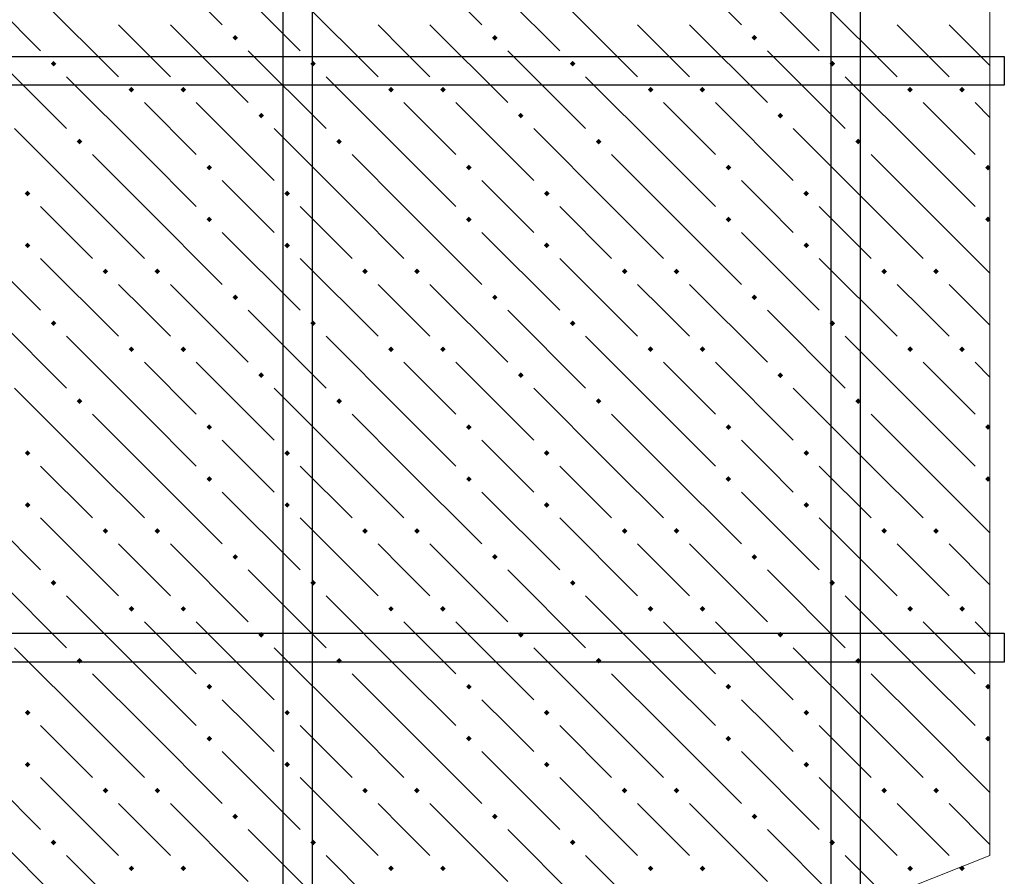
# Model space of a CAD drawing. Header units: millimetres. Extents: x 40580 to 1930067, y -240640 to 81020.
# Tile 452 of 656: x 1133009 to 1135285, y -189997 to -188017. Entities that reach past the tile are written whole.
import ezdxf

# ---------------------------------------------------------------- set-up
doc = ezdxf.new("R2010")
doc.units = ezdxf.units.MM
for name, color, linetype, lineweight in [('ЖБ Перекрытие верхний уровень', 7, 'Continuous', 35), ('Примечания', 7, 'Continuous', 13), ('Фоновоя арматура Х1', 52, 'Continuous', 25)]:
    doc.layers.add(name, color=color, linetype=linetype, lineweight=lineweight)

msp = doc.modelspace()

# ---------------------------------------------------------------- hatches: boundary and pattern name
at = {"layer": 'ЖБ Перекрытие верхний уровень', "linetype": 'Continuous', "lineweight": -3, "transparency": 33554687}
for points in [[(1133500.9, -188058.3), (1133507.4, -188051.8), (1133513.9, -188058.3), (1133507.4, -188064.8)], [(1134100.9, -188058.3), (1134107.4, -188051.8), (1134113.9, -188058.3), (1134107.4, -188064.8)], [(1134700.9, -188058.3), (1134707.4, -188051.8), (1134713.9, -188058.3), (1134707.4, -188064.8)], [(1133080.9, -188118.3), (1133087.4, -188111.8), (1133093.9, -188118.3), (1133087.4, -188124.8)], [(1133680.9, -188118.3), (1133687.4, -188111.8), (1133693.9, -188118.3), (1133687.4, -188124.8)], [(1134280.9, -188118.3), (1134287.4, -188111.8), (1134293.9, -188118.3), (1134287.4, -188124.8)], [(1134880.9, -188118.3), (1134887.4, -188111.8), (1134893.9, -188118.3), (1134887.4, -188124.8)], [(1133260.9, -188178.3), (1133267.4, -188171.8), (1133273.9, -188178.3), (1133267.4, -188184.8)], [(1133380.9, -188178.3), (1133387.4, -188171.8), (1133393.9, -188178.3), (1133387.4, -188184.8)], [(1133860.9, -188178.3), (1133867.4, -188171.8), (1133873.9, -188178.3), (1133867.4, -188184.8)], [(1133980.9, -188178.3), (1133987.4, -188171.8), (1133993.9, -188178.3), (1133987.4, -188184.8)], [(1134460.9, -188178.3), (1134467.4, -188171.8), (1134473.9, -188178.3), (1134467.4, -188184.8)], [(1134580.9, -188178.3), (1134587.4, -188171.8), (1134593.9, -188178.3), (1134587.4, -188184.8)], [(1135060.9, -188178.3), (1135067.4, -188171.8), (1135073.9, -188178.3), (1135067.4, -188184.8)], [(1135180.9, -188178.3), (1135187.4, -188171.8), (1135193.9, -188178.3), (1135187.4, -188184.8)], [(1133560.9, -188238.3), (1133567.4, -188231.8), (1133573.9, -188238.3), (1133567.4, -188244.8)], [(1134160.9, -188238.3), (1134167.4, -188231.8), (1134173.9, -188238.3), (1134167.4, -188244.8)], [(1134760.9, -188238.3), (1134767.4, -188231.8), (1134773.9, -188238.3), (1134767.4, -188244.8)], [(1133140.9, -188298.3), (1133147.4, -188291.8), (1133153.9, -188298.3), (1133147.4, -188304.8)], [(1133740.9, -188298.3), (1133747.4, -188291.8), (1133753.9, -188298.3), (1133747.4, -188304.8)], [(1134340.9, -188298.3), (1134347.4, -188291.8), (1134353.9, -188298.3), (1134347.4, -188304.8)], [(1134940.9, -188298.3), (1134947.4, -188291.8), (1134953.9, -188298.3), (1134947.4, -188304.8)], [(1133440.9, -188358.3), (1133447.4, -188351.8), (1133453.9, -188358.3), (1133447.4, -188364.8)], [(1134040.9, -188358.3), (1134047.4, -188351.8), (1134053.9, -188358.3), (1134047.4, -188364.8)], [(1134640.9, -188358.3), (1134647.4, -188351.8), (1134653.9, -188358.3), (1134647.4, -188364.8)], [(1135240.9, -188358.3), (1135247.4, -188351.8), (1135251.8, -188356.2), (1135251.8, -188360.4), (1135247.4, -188364.8)], [(1133020.9, -188418.3), (1133027.4, -188411.8), (1133033.9, -188418.3), (1133027.4, -188424.8)], [(1133620.9, -188418.3), (1133627.4, -188411.8), (1133633.9, -188418.3), (1133627.4, -188424.8)], [(1134220.9, -188418.3), (1134227.4, -188411.8), (1134233.9, -188418.3), (1134227.4, -188424.8)], [(1134820.9, -188418.3), (1134827.4, -188411.8), (1134833.9, -188418.3), (1134827.4, -188424.8)], [(1133440.9, -188478.3), (1133447.4, -188471.8), (1133453.9, -188478.3), (1133447.4, -188484.8)], [(1134040.9, -188478.3), (1134047.4, -188471.8), (1134053.9, -188478.3), (1134047.4, -188484.8)], [(1134640.9, -188478.3), (1134647.4, -188471.8), (1134653.9, -188478.3), (1134647.4, -188484.8)], [(1135240.9, -188478.3), (1135247.4, -188471.8), (1135251.8, -188476.2), (1135251.8, -188480.4), (1135247.4, -188484.8)], [(1133020.9, -188538.3), (1133027.4, -188531.8), (1133033.9, -188538.3), (1133027.4, -188544.8)], [(1133620.9, -188538.3), (1133627.4, -188531.8), (1133633.9, -188538.3), (1133627.4, -188544.8)], [(1134220.9, -188538.3), (1134227.4, -188531.8), (1134233.9, -188538.3), (1134227.4, -188544.8)], [(1134820.9, -188538.3), (1134827.4, -188531.8), (1134833.9, -188538.3), (1134827.4, -188544.8)], [(1133200.9, -188598.3), (1133207.4, -188591.8), (1133213.9, -188598.3), (1133207.4, -188604.8)], [(1133320.9, -188598.3), (1133327.4, -188591.8), (1133333.9, -188598.3), (1133327.4, -188604.8)], [(1133800.9, -188598.3), (1133807.4, -188591.8), (1133813.9, -188598.3), (1133807.4, -188604.8)], [(1133920.9, -188598.3), (1133927.4, -188591.8), (1133933.9, -188598.3), (1133927.4, -188604.8)], [(1134400.9, -188598.3), (1134407.4, -188591.8), (1134413.9, -188598.3), (1134407.4, -188604.8)], [(1134520.9, -188598.3), (1134527.4, -188591.8), (1134533.9, -188598.3), (1134527.4, -188604.8)], [(1135000.9, -188598.3), (1135007.4, -188591.8), (1135013.9, -188598.3), (1135007.4, -188604.8)], [(1135120.9, -188598.3), (1135127.4, -188591.8), (1135133.9, -188598.3), (1135127.4, -188604.8)], [(1133500.9, -188658.3), (1133507.4, -188651.8), (1133513.9, -188658.3), (1133507.4, -188664.8)], [(1134100.9, -188658.3), (1134107.4, -188651.8), (1134113.9, -188658.3), (1134107.4, -188664.8)], [(1134700.9, -188658.3), (1134707.4, -188651.8), (1134713.9, -188658.3), (1134707.4, -188664.8)], [(1133080.9, -188718.3), (1133087.4, -188711.8), (1133093.9, -188718.3), (1133087.4, -188724.8)], [(1133680.9, -188718.3), (1133687.4, -188711.8), (1133693.9, -188718.3), (1133687.4, -188724.8)], [(1134280.9, -188718.3), (1134287.4, -188711.8), (1134293.9, -188718.3), (1134287.4, -188724.8)], [(1134880.9, -188718.3), (1134887.4, -188711.8), (1134893.9, -188718.3), (1134887.4, -188724.8)], [(1133260.9, -188778.3), (1133267.4, -188771.8), (1133273.9, -188778.3), (1133267.4, -188784.8)], [(1133380.9, -188778.3), (1133387.4, -188771.8), (1133393.9, -188778.3), (1133387.4, -188784.8)], [(1133860.9, -188778.3), (1133867.4, -188771.8), (1133873.9, -188778.3), (1133867.4, -188784.8)], [(1133980.9, -188778.3), (1133987.4, -188771.8), (1133993.9, -188778.3), (1133987.4, -188784.8)], [(1134460.9, -188778.3), (1134467.4, -188771.8), (1134473.9, -188778.3), (1134467.4, -188784.8)], [(1134580.9, -188778.3), (1134587.4, -188771.8), (1134593.9, -188778.3), (1134587.4, -188784.8)], [(1135060.9, -188778.3), (1135067.4, -188771.8), (1135073.9, -188778.3), (1135067.4, -188784.8)], [(1135180.9, -188778.3), (1135187.4, -188771.8), (1135193.9, -188778.3), (1135187.4, -188784.8)], [(1133560.9, -188838.3), (1133567.4, -188831.8), (1133573.9, -188838.3), (1133567.4, -188844.8)], [(1134160.9, -188838.3), (1134167.4, -188831.8), (1134173.9, -188838.3), (1134167.4, -188844.8)], [(1134760.9, -188838.3), (1134767.4, -188831.8), (1134773.9, -188838.3), (1134767.4, -188844.8)], [(1133140.9, -188898.3), (1133147.4, -188891.8), (1133153.9, -188898.3), (1133147.4, -188904.8)], [(1133740.9, -188898.3), (1133747.4, -188891.8), (1133753.9, -188898.3), (1133747.4, -188904.8)], [(1134340.9, -188898.3), (1134347.4, -188891.8), (1134353.9, -188898.3), (1134347.4, -188904.8)], [(1134940.9, -188898.3), (1134947.4, -188891.8), (1134953.9, -188898.3), (1134947.4, -188904.8)], [(1133440.9, -188958.3), (1133447.4, -188951.8), (1133453.9, -188958.3), (1133447.4, -188964.8)], [(1134040.9, -188958.3), (1134047.4, -188951.8), (1134053.9, -188958.3), (1134047.4, -188964.8)], [(1134640.9, -188958.3), (1134647.4, -188951.8), (1134653.9, -188958.3), (1134647.4, -188964.8)], [(1135240.9, -188958.3), (1135247.4, -188951.8), (1135251.8, -188956.2), (1135251.8, -188960.4), (1135247.4, -188964.8)], [(1133020.9, -189018.3), (1133027.4, -189011.8), (1133033.9, -189018.3), (1133027.4, -189024.8)], [(1133620.9, -189018.3), (1133627.4, -189011.8), (1133633.9, -189018.3), (1133627.4, -189024.8)], [(1134220.9, -189018.3), (1134227.4, -189011.8), (1134233.9, -189018.3), (1134227.4, -189024.8)], [(1134820.9, -189018.3), (1134827.4, -189011.8), (1134833.9, -189018.3), (1134827.4, -189024.8)], [(1133440.9, -189078.3), (1133447.4, -189071.8), (1133453.9, -189078.3), (1133447.4, -189084.8)], [(1134040.9, -189078.3), (1134047.4, -189071.8), (1134053.9, -189078.3), (1134047.4, -189084.8)], [(1134640.9, -189078.3), (1134647.4, -189071.8), (1134653.9, -189078.3), (1134647.4, -189084.8)], [(1135240.9, -189078.3), (1135247.4, -189071.8), (1135251.8, -189076.2), (1135251.8, -189080.4), (1135247.4, -189084.8)], [(1133020.9, -189138.3), (1133027.4, -189131.8), (1133033.9, -189138.3), (1133027.4, -189144.8)], [(1133620.9, -189138.3), (1133627.4, -189131.8), (1133633.9, -189138.3), (1133627.4, -189144.8)], [(1134220.9, -189138.3), (1134227.4, -189131.8), (1134233.9, -189138.3), (1134227.4, -189144.8)], [(1134820.9, -189138.3), (1134827.4, -189131.8), (1134833.9, -189138.3), (1134827.4, -189144.8)], [(1133200.9, -189198.3), (1133207.4, -189191.8), (1133213.9, -189198.3), (1133207.4, -189204.8)], [(1133320.9, -189198.3), (1133327.4, -189191.8), (1133333.9, -189198.3), (1133327.4, -189204.8)], [(1133800.9, -189198.3), (1133807.4, -189191.8), (1133813.9, -189198.3), (1133807.4, -189204.8)], [(1133920.9, -189198.3), (1133927.4, -189191.8), (1133933.9, -189198.3), (1133927.4, -189204.8)], [(1134400.9, -189198.3), (1134407.4, -189191.8), (1134413.9, -189198.3), (1134407.4, -189204.8)], [(1134520.9, -189198.3), (1134527.4, -189191.8), (1134533.9, -189198.3), (1134527.4, -189204.8)], [(1135000.9, -189198.3), (1135007.4, -189191.8), (1135013.9, -189198.3), (1135007.4, -189204.8)], [(1135120.9, -189198.3), (1135127.4, -189191.8), (1135133.9, -189198.3), (1135127.4, -189204.8)], [(1133500.9, -189258.3), (1133507.4, -189251.8), (1133513.9, -189258.3), (1133507.4, -189264.8)], [(1134100.9, -189258.3), (1134107.4, -189251.8), (1134113.9, -189258.3), (1134107.4, -189264.8)], [(1134700.9, -189258.3), (1134707.4, -189251.8), (1134713.9, -189258.3), (1134707.4, -189264.8)], [(1133080.9, -189318.3), (1133087.4, -189311.8), (1133093.9, -189318.3), (1133087.4, -189324.8)], [(1133680.9, -189318.3), (1133687.4, -189311.8), (1133693.9, -189318.3), (1133687.4, -189324.8)], [(1134280.9, -189318.3), (1134287.4, -189311.8), (1134293.9, -189318.3), (1134287.4, -189324.8)], [(1134880.9, -189318.3), (1134887.4, -189311.8), (1134893.9, -189318.3), (1134887.4, -189324.8)], [(1133260.9, -189378.3), (1133267.4, -189371.8), (1133273.9, -189378.3), (1133267.4, -189384.8)], [(1133380.9, -189378.3), (1133387.4, -189371.8), (1133393.9, -189378.3), (1133387.4, -189384.8)], [(1133860.9, -189378.3), (1133867.4, -189371.8), (1133873.9, -189378.3), (1133867.4, -189384.8)], [(1133980.9, -189378.3), (1133987.4, -189371.8), (1133993.9, -189378.3), (1133987.4, -189384.8)], [(1134460.9, -189378.3), (1134467.4, -189371.8), (1134473.9, -189378.3), (1134467.4, -189384.8)], [(1134580.9, -189378.3), (1134587.4, -189371.8), (1134593.9, -189378.3), (1134587.4, -189384.8)], [(1135060.9, -189378.3), (1135067.4, -189371.8), (1135073.9, -189378.3), (1135067.4, -189384.8)], [(1135180.9, -189378.3), (1135187.4, -189371.8), (1135193.9, -189378.3), (1135187.4, -189384.8)], [(1133560.9, -189438.3), (1133567.4, -189431.8), (1133573.9, -189438.3), (1133567.4, -189444.8)], [(1134160.9, -189438.3), (1134167.4, -189431.8), (1134173.9, -189438.3), (1134167.4, -189444.8)], [(1134760.9, -189438.3), (1134767.4, -189431.8), (1134773.9, -189438.3), (1134767.4, -189444.8)], [(1133140.9, -189498.3), (1133147.4, -189491.8), (1133153.9, -189498.3), (1133147.4, -189504.8)], [(1133740.9, -189498.3), (1133747.4, -189491.8), (1133753.9, -189498.3), (1133747.4, -189504.8)], [(1134340.9, -189498.3), (1134347.4, -189491.8), (1134353.9, -189498.3), (1134347.4, -189504.8)], [(1134940.9, -189498.3), (1134947.4, -189491.8), (1134953.9, -189498.3), (1134947.4, -189504.8)], [(1133440.9, -189558.3), (1133447.4, -189551.8), (1133453.9, -189558.3), (1133447.4, -189564.8)], [(1134040.9, -189558.3), (1134047.4, -189551.8), (1134053.9, -189558.3), (1134047.4, -189564.8)], [(1134640.9, -189558.3), (1134647.4, -189551.8), (1134653.9, -189558.3), (1134647.4, -189564.8)], [(1135240.9, -189558.3), (1135247.4, -189551.8), (1135251.8, -189556.2), (1135251.8, -189560.4), (1135247.4, -189564.8)], [(1133020.9, -189618.3), (1133027.4, -189611.8), (1133033.9, -189618.3), (1133027.4, -189624.8)], [(1133620.9, -189618.3), (1133627.4, -189611.8), (1133633.9, -189618.3), (1133627.4, -189624.8)], [(1134220.9, -189618.3), (1134227.4, -189611.8), (1134233.9, -189618.3), (1134227.4, -189624.8)], [(1134820.9, -189618.3), (1134827.4, -189611.8), (1134833.9, -189618.3), (1134827.4, -189624.8)], [(1133440.9, -189678.3), (1133447.4, -189671.8), (1133453.9, -189678.3), (1133447.4, -189684.8)], [(1134040.9, -189678.3), (1134047.4, -189671.8), (1134053.9, -189678.3), (1134047.4, -189684.8)], [(1134640.9, -189678.3), (1134647.4, -189671.8), (1134653.9, -189678.3), (1134647.4, -189684.8)], [(1135240.9, -189678.3), (1135247.4, -189671.8), (1135251.8, -189676.2), (1135251.8, -189680.4), (1135247.4, -189684.8)], [(1133020.9, -189738.3), (1133027.4, -189731.8), (1133033.9, -189738.3), (1133027.4, -189744.8)], [(1133620.9, -189738.3), (1133627.4, -189731.8), (1133633.9, -189738.3), (1133627.4, -189744.8)], [(1134220.9, -189738.3), (1134227.4, -189731.8), (1134233.9, -189738.3), (1134227.4, -189744.8)], [(1134820.9, -189738.3), (1134827.4, -189731.8), (1134833.9, -189738.3), (1134827.4, -189744.8)], [(1133200.9, -189798.3), (1133207.4, -189791.8), (1133213.9, -189798.3), (1133207.4, -189804.8)], [(1133320.9, -189798.3), (1133327.4, -189791.8), (1133333.9, -189798.3), (1133327.4, -189804.8)], [(1133800.9, -189798.3), (1133807.4, -189791.8), (1133813.9, -189798.3), (1133807.4, -189804.8)], [(1133920.9, -189798.3), (1133927.4, -189791.8), (1133933.9, -189798.3), (1133927.4, -189804.8)], [(1134400.9, -189798.3), (1134407.4, -189791.8), (1134413.9, -189798.3), (1134407.4, -189804.8)], [(1134520.9, -189798.3), (1134527.4, -189791.8), (1134533.9, -189798.3), (1134527.4, -189804.8)], [(1135000.9, -189798.3), (1135007.4, -189791.8), (1135013.9, -189798.3), (1135007.4, -189804.8)], [(1135120.9, -189798.3), (1135127.4, -189791.8), (1135133.9, -189798.3), (1135127.4, -189804.8)], [(1133500.9, -189858.3), (1133507.4, -189851.8), (1133513.9, -189858.3), (1133507.4, -189864.8)], [(1134100.9, -189858.3), (1134107.4, -189851.8), (1134113.9, -189858.3), (1134107.4, -189864.8)], [(1134700.9, -189858.3), (1134707.4, -189851.8), (1134713.9, -189858.3), (1134707.4, -189864.8)], [(1133080.9, -189918.3), (1133087.4, -189911.8), (1133093.9, -189918.3), (1133087.4, -189924.8)], [(1133680.9, -189918.3), (1133687.4, -189911.8), (1133693.9, -189918.3), (1133687.4, -189924.8)], [(1134280.9, -189918.3), (1134287.4, -189911.8), (1134293.9, -189918.3), (1134287.4, -189924.8)], [(1134880.9, -189918.3), (1134887.4, -189911.8), (1134893.9, -189918.3), (1134887.4, -189924.8)], [(1133260.9, -189978.3), (1133267.4, -189971.8), (1133273.9, -189978.3), (1133267.4, -189984.8)], [(1133380.9, -189978.3), (1133387.4, -189971.8), (1133393.9, -189978.3), (1133387.4, -189984.8)], [(1133860.9, -189978.3), (1133867.4, -189971.8), (1133873.9, -189978.3), (1133867.4, -189984.8)], [(1133980.9, -189978.3), (1133987.4, -189971.8), (1133993.9, -189978.3), (1133987.4, -189984.8)], [(1134460.9, -189978.3), (1134467.4, -189971.8), (1134473.9, -189978.3), (1134467.4, -189984.8)], [(1134580.9, -189978.3), (1134587.4, -189971.8), (1134593.9, -189978.3), (1134587.4, -189984.8)], [(1135060.9, -189978.3), (1135067.4, -189971.8), (1135073.9, -189978.3), (1135067.4, -189984.8)], [(1135180.9, -189978.3), (1135187.4, -189971.8), (1135193.9, -189978.3), (1135187.4, -189984.8)]]:
    msp.add_hatch(color=7, dxfattribs=at).paths.add_polyline_path(points, flags=16)

# ---------------------------------------------------------------- linework, layer by layer
at = {"layer": 'ЖБ Перекрытие верхний уровень', "color": 9, "linetype": 'Continuous', "lineweight": -3, "true_color": 0xc7c7c7, "transparency": 33554687}
for p, q in [((1133297.4, -187848.3), (1133477.4, -188028.3)), ((1133897.4, -187848.3), (1134077.4, -188028.3)), ((1134497.4, -187848.3), (1134677.4, -188028.3)), ((1132877.4, -187908.3), (1133057.4, -188088.3)), ((1133477.4, -187908.3), (1133657.4, -188088.3)), ((1134077.4, -187908.3), (1134257.4, -188088.3)), ((1134677.4, -187908.3), (1134857.4, -188088.3)), ((1133057.4, -187968.3), (1133237.4, -188148.3)), ((1133657.4, -187968.3), (1133837.4, -188148.3)), ((1134257.4, -187968.3), (1134437.4, -188148.3)), ((1134857.4, -187968.3), (1135037.4, -188148.3)), ((1133297.4, -188088.3), (1133237.4, -188028.3)), ((1133357.4, -188028.3), (1133537.4, -188208.3)), ((1133897.4, -188088.3), (1133837.4, -188028.3)), ((1133957.4, -188028.3), (1134137.4, -188208.3)), ((1134497.4, -188088.3), (1134437.4, -188028.3)), ((1134557.4, -188028.3), (1134737.4, -188208.3)), ((1135097.4, -188088.3), (1135037.4, -188028.3)), ((1135157.4, -188028.3), (1135251.8, -188122.7)), ((1132937.4, -188088.3), (1133117.4, -188268.3)), ((1133357.4, -188148.3), (1133297.4, -188088.3)), ((1133537.4, -188088.3), (1133717.4, -188268.3)), ((1133957.4, -188148.3), (1133897.4, -188088.3)), ((1134137.4, -188088.3), (1134317.4, -188268.3)), ((1134557.4, -188148.3), (1134497.4, -188088.3)), ((1134737.4, -188088.3), (1134917.4, -188268.3)), ((1135157.4, -188148.3), (1135097.4, -188088.3)), ((1133297.4, -188328.3), (1133117.4, -188148.3)), ((1133897.4, -188328.3), (1133717.4, -188148.3)), ((1134497.4, -188328.3), (1134317.4, -188148.3)), ((1135097.4, -188328.3), (1134917.4, -188148.3)), ((1133297.4, -188208.3), (1133417.4, -188328.3)), ((1133417.4, -188208.3), (1133597.4, -188388.3)), ((1133897.4, -188208.3), (1134017.4, -188328.3)), ((1134017.4, -188208.3), (1134197.4, -188388.3)), ((1134497.4, -188208.3), (1134617.4, -188328.3)), ((1134617.4, -188208.3), (1134797.4, -188388.3)), ((1135097.4, -188208.3), (1135217.4, -188328.3)), ((1135217.4, -188208.3), (1135251.8, -188242.7)), ((1133177.4, -188448.3), (1132997.4, -188268.3)), ((1133777.4, -188448.3), (1133597.4, -188268.3)), ((1134377.4, -188448.3), (1134197.4, -188268.3)), ((1134977.4, -188448.3), (1134797.4, -188268.3)), ((1133177.4, -188328.3), (1133297.4, -188448.3)), ((1133297.4, -188328.3), (1133417.4, -188448.3)), ((1133777.4, -188328.3), (1133897.4, -188448.3)), ((1133897.4, -188328.3), (1134017.4, -188448.3)), ((1134377.4, -188328.3), (1134497.4, -188448.3)), ((1134497.4, -188328.3), (1134617.4, -188448.3)), ((1134977.4, -188328.3), (1135097.4, -188448.3)), ((1135097.4, -188328.3), (1135217.4, -188448.3)), ((1133537.4, -188448.3), (1133477.4, -188388.3)), ((1134137.4, -188448.3), (1134077.4, -188388.3)), ((1134737.4, -188448.3), (1134677.4, -188388.3)), ((1133057.4, -188448.3), (1133177.4, -188568.3)), ((1133177.4, -188448.3), (1133297.4, -188568.3)), ((1133297.4, -188448.3), (1133477.4, -188628.3)), ((1133597.4, -188508.3), (1133537.4, -188448.3)), ((1133657.4, -188448.3), (1133777.4, -188568.3)), ((1133777.4, -188448.3), (1133897.4, -188568.3)), ((1133897.4, -188448.3), (1134077.4, -188628.3)), ((1134197.4, -188508.3), (1134137.4, -188448.3)), ((1134257.4, -188448.3), (1134377.4, -188568.3)), ((1134377.4, -188448.3), (1134497.4, -188568.3)), ((1134497.4, -188448.3), (1134677.4, -188628.3)), ((1134797.4, -188508.3), (1134737.4, -188448.3)), ((1134857.4, -188448.3), (1134977.4, -188568.3)), ((1134977.4, -188448.3), (1135097.4, -188568.3)), ((1135097.4, -188448.3), (1135251.8, -188602.7)), ((1132877.4, -188508.3), (1133057.4, -188688.3)), ((1133477.4, -188508.3), (1133657.4, -188688.3)), ((1134077.4, -188508.3), (1134257.4, -188688.3)), ((1134677.4, -188508.3), (1134857.4, -188688.3)), ((1133057.4, -188568.3), (1133237.4, -188748.3)), ((1133657.4, -188568.3), (1133837.4, -188748.3)), ((1134257.4, -188568.3), (1134437.4, -188748.3)), ((1134857.4, -188568.3), (1135037.4, -188748.3)), ((1133297.4, -188688.3), (1133237.4, -188628.3)), ((1133357.4, -188628.3), (1133537.4, -188808.3)), ((1133897.4, -188688.3), (1133837.4, -188628.3)), ((1133957.4, -188628.3), (1134137.4, -188808.3)), ((1134497.4, -188688.3), (1134437.4, -188628.3)), ((1134557.4, -188628.3), (1134737.4, -188808.3)), ((1135097.4, -188688.3), (1135037.4, -188628.3)), ((1135157.4, -188628.3), (1135251.8, -188722.7)), ((1132937.4, -188688.3), (1133117.4, -188868.3)), ((1133357.4, -188748.3), (1133297.4, -188688.3)), ((1133537.4, -188688.3), (1133717.4, -188868.3)), ((1133957.4, -188748.3), (1133897.4, -188688.3)), ((1134137.4, -188688.3), (1134317.4, -188868.3)), ((1134557.4, -188748.3), (1134497.4, -188688.3)), ((1134737.4, -188688.3), (1134917.4, -188868.3)), ((1135157.4, -188748.3), (1135097.4, -188688.3)), ((1133297.4, -188928.3), (1133117.4, -188748.3)), ((1133897.4, -188928.3), (1133717.4, -188748.3)), ((1134497.4, -188928.3), (1134317.4, -188748.3)), ((1135097.4, -188928.3), (1134917.4, -188748.3)), ((1133297.4, -188808.3), (1133417.4, -188928.3)), ((1133417.4, -188808.3), (1133597.4, -188988.3)), ((1133897.4, -188808.3), (1134017.4, -188928.3)), ((1134017.4, -188808.3), (1134197.4, -188988.3)), ((1134497.4, -188808.3), (1134617.4, -188928.3)), ((1134617.4, -188808.3), (1134797.4, -188988.3)), ((1135097.4, -188808.3), (1135217.4, -188928.3)), ((1135217.4, -188808.3), (1135251.8, -188842.7)), ((1133177.4, -189048.3), (1132997.4, -188868.3)), ((1133777.4, -189048.3), (1133597.4, -188868.3)), ((1134377.4, -189048.3), (1134197.4, -188868.3)), ((1134977.4, -189048.3), (1134797.4, -188868.3)), ((1133177.4, -188928.3), (1133297.4, -189048.3)), ((1133297.4, -188928.3), (1133417.4, -189048.3)), ((1133777.4, -188928.3), (1133897.4, -189048.3)), ((1133897.4, -188928.3), (1134017.4, -189048.3)), ((1134377.4, -188928.3), (1134497.4, -189048.3)), ((1134497.4, -188928.3), (1134617.4, -189048.3)), ((1134977.4, -188928.3), (1135097.4, -189048.3)), ((1135097.4, -188928.3), (1135217.4, -189048.3)), ((1133537.4, -189048.3), (1133477.4, -188988.3)), ((1134137.4, -189048.3), (1134077.4, -188988.3)), ((1134737.4, -189048.3), (1134677.4, -188988.3)), ((1133057.4, -189048.3), (1133177.4, -189168.3)), ((1133177.4, -189048.3), (1133297.4, -189168.3)), ((1133297.4, -189048.3), (1133477.4, -189228.3)), ((1133597.4, -189108.3), (1133537.4, -189048.3)), ((1133657.4, -189048.3), (1133777.4, -189168.3)), ((1133777.4, -189048.3), (1133897.4, -189168.3)), ((1133897.4, -189048.3), (1134077.4, -189228.3)), ((1134197.4, -189108.3), (1134137.4, -189048.3)), ((1134257.4, -189048.3), (1134377.4, -189168.3)), ((1134377.4, -189048.3), (1134497.4, -189168.3)), ((1134497.4, -189048.3), (1134677.4, -189228.3)), ((1134797.4, -189108.3), (1134737.4, -189048.3)), ((1134857.4, -189048.3), (1134977.4, -189168.3)), ((1134977.4, -189048.3), (1135097.4, -189168.3)), ((1135097.4, -189048.3), (1135251.8, -189202.7)), ((1132877.4, -189108.3), (1133057.4, -189288.3)), ((1133477.4, -189108.3), (1133657.4, -189288.3)), ((1134077.4, -189108.3), (1134257.4, -189288.3)), ((1134677.4, -189108.3), (1134857.4, -189288.3)), ((1133057.4, -189168.3), (1133237.4, -189348.3)), ((1133657.4, -189168.3), (1133837.4, -189348.3)), ((1134257.4, -189168.3), (1134437.4, -189348.3)), ((1134857.4, -189168.3), (1135037.4, -189348.3)), ((1133297.4, -189288.3), (1133237.4, -189228.3)), ((1133357.4, -189228.3), (1133537.4, -189408.3)), ((1133897.4, -189288.3), (1133837.4, -189228.3)), ((1133957.4, -189228.3), (1134137.4, -189408.3)), ((1134497.4, -189288.3), (1134437.4, -189228.3)), ((1134557.4, -189228.3), (1134737.4, -189408.3)), ((1135097.4, -189288.3), (1135037.4, -189228.3)), ((1135157.4, -189228.3), (1135251.8, -189322.7)), ((1132937.4, -189288.3), (1133117.4, -189468.3)), ((1133357.4, -189348.3), (1133297.4, -189288.3)), ((1133537.4, -189288.3), (1133717.4, -189468.3)), ((1133957.4, -189348.3), (1133897.4, -189288.3)), ((1134137.4, -189288.3), (1134317.4, -189468.3)), ((1134557.4, -189348.3), (1134497.4, -189288.3)), ((1134737.4, -189288.3), (1134917.4, -189468.3)), ((1135157.4, -189348.3), (1135097.4, -189288.3)), ((1133297.4, -189528.3), (1133117.4, -189348.3)), ((1133897.4, -189528.3), (1133717.4, -189348.3)), ((1134497.4, -189528.3), (1134317.4, -189348.3)), ((1135097.4, -189528.3), (1134917.4, -189348.3)), ((1133297.4, -189408.3), (1133417.4, -189528.3)), ((1133417.4, -189408.3), (1133597.4, -189588.3)), ((1133897.4, -189408.3), (1134017.4, -189528.3)), ((1134017.4, -189408.3), (1134197.4, -189588.3)), ((1134497.4, -189408.3), (1134617.4, -189528.3)), ((1134617.4, -189408.3), (1134797.4, -189588.3)), ((1135097.4, -189408.3), (1135217.4, -189528.3)), ((1135217.4, -189408.3), (1135251.8, -189442.7)), ((1133177.4, -189648.3), (1132997.4, -189468.3)), ((1133777.4, -189648.3), (1133597.4, -189468.3)), ((1134377.4, -189648.3), (1134197.4, -189468.3)), ((1134977.4, -189648.3), (1134797.4, -189468.3)), ((1133177.4, -189528.3), (1133297.4, -189648.3)), ((1133297.4, -189528.3), (1133417.4, -189648.3)), ((1133777.4, -189528.3), (1133897.4, -189648.3)), ((1133897.4, -189528.3), (1134017.4, -189648.3)), ((1134377.4, -189528.3), (1134497.4, -189648.3)), ((1134497.4, -189528.3), (1134617.4, -189648.3)), ((1134977.4, -189528.3), (1135097.4, -189648.3)), ((1135097.4, -189528.3), (1135217.4, -189648.3)), ((1133537.4, -189648.3), (1133477.4, -189588.3)), ((1134137.4, -189648.3), (1134077.4, -189588.3)), ((1134737.4, -189648.3), (1134677.4, -189588.3)), ((1133057.4, -189648.3), (1133177.4, -189768.3)), ((1133177.4, -189648.3), (1133297.4, -189768.3)), ((1133297.4, -189648.3), (1133477.4, -189828.3)), ((1133597.4, -189708.3), (1133537.4, -189648.3)), ((1133657.4, -189648.3), (1133777.4, -189768.3)), ((1133777.4, -189648.3), (1133897.4, -189768.3)), ((1133897.4, -189648.3), (1134077.4, -189828.3)), ((1134197.4, -189708.3), (1134137.4, -189648.3)), ((1134257.4, -189648.3), (1134377.4, -189768.3)), ((1134377.4, -189648.3), (1134497.4, -189768.3)), ((1134497.4, -189648.3), (1134677.4, -189828.3)), ((1134797.4, -189708.3), (1134737.4, -189648.3)), ((1134857.4, -189648.3), (1134977.4, -189768.3)), ((1134977.4, -189648.3), (1135097.4, -189768.3)), ((1135097.4, -189648.3), (1135251.8, -189802.7)), ((1132877.4, -189708.3), (1133057.4, -189888.3)), ((1133477.4, -189708.3), (1133657.4, -189888.3)), ((1134077.4, -189708.3), (1134257.4, -189888.3)), ((1134677.4, -189708.3), (1134857.4, -189888.3)), ((1133057.4, -189768.3), (1133237.4, -189948.3)), ((1133657.4, -189768.3), (1133837.4, -189948.3)), ((1134257.4, -189768.3), (1134437.4, -189948.3)), ((1134857.4, -189768.3), (1135037.4, -189948.3)), ((1133297.4, -189888.3), (1133237.4, -189828.3)), ((1133357.4, -189828.3), (1133537.4, -190008.3)), ((1133897.4, -189888.3), (1133837.4, -189828.3)), ((1133957.4, -189828.3), (1134137.4, -190008.3)), ((1134497.4, -189888.3), (1134437.4, -189828.3)), ((1134557.4, -189828.3), (1134737.4, -190008.3)), ((1135097.4, -189888.3), (1135037.4, -189828.3)), ((1135157.4, -189828.3), (1135251.8, -189922.7)), ((1132937.4, -189888.3), (1133117.4, -190068.3)), ((1133357.4, -189948.3), (1133297.4, -189888.3)), ((1133537.4, -189888.3), (1133717.4, -190068.3)), ((1133957.4, -189948.3), (1133897.4, -189888.3)), ((1134137.4, -189888.3), (1134317.4, -190068.3)), ((1134557.4, -189948.3), (1134497.4, -189888.3)), ((1134737.4, -189888.3), (1134917.4, -190068.3)), ((1135157.4, -189948.3), (1135097.4, -189888.3)), ((1133297.4, -190128.3), (1133117.4, -189948.3)), ((1133897.4, -190128.3), (1133717.4, -189948.3)), ((1134497.4, -190128.3), (1134317.4, -189948.3)), ((1135097.4, -190128.3), (1134917.4, -189948.3))]:
    msp.add_line(p, q, dxfattribs=at)
at = {"layer": 'Примечания', "color": 7, "linetype": 'Continuous', "lineweight": 13, "transparency": 33554687}
for p, q in [((1135251.8, -188068.2), (1135251.8, -186188.2)), ((1135251.8, -189948.2), (1135251.8, -188068.2)), ((1135051.8, -190028.2), (1135251.8, -189948.2))]:
    msp.add_line(p, q, dxfattribs=at)
at = {"layer": 'Фоновоя арматура Х1', "color": 251, "linetype": 'Continuous', "lineweight": -3, "true_color": 0x656565, "transparency": 33554687}
for points in [[(1133685.1, -184034.9), (1133685.1, -192101.6), (1133618.4, -192101.6), (1133618.4, -184034.9), (1133685.1, -184034.9)], [(1133685.1, -184034.9), (1133685.1, -192101.6), (1133618.4, -192101.6), (1133618.4, -184034.9), (1133685.1, -184034.9)], [(1134951.8, -184034.9), (1134951.8, -192101.6), (1134885.1, -192101.6), (1134885.1, -184034.9), (1134951.8, -184034.9)], [(1134951.8, -184034.9), (1134951.8, -192101.6), (1134885.1, -192101.6), (1134885.1, -184034.9), (1134951.8, -184034.9)], [(1135285.1, -188168.2), (1126618.4, -188168.2), (1126618.4, -188101.6), (1135285.1, -188101.6), (1135285.1, -188168.2)], [(1135285.1, -188168.2), (1126618.4, -188168.2), (1126618.4, -188101.6), (1135285.1, -188101.6), (1135285.1, -188168.2)], [(1135285.1, -189501.6), (1126618.4, -189501.6), (1126618.4, -189434.9), (1135285.1, -189434.9), (1135285.1, -189501.6)], [(1135285.1, -189501.6), (1126618.4, -189501.6), (1126618.4, -189434.9), (1135285.1, -189434.9), (1135285.1, -189501.6)]]:
    msp.add_lwpolyline(points, dxfattribs=at)

doc.saveas('drawing.dxf')
